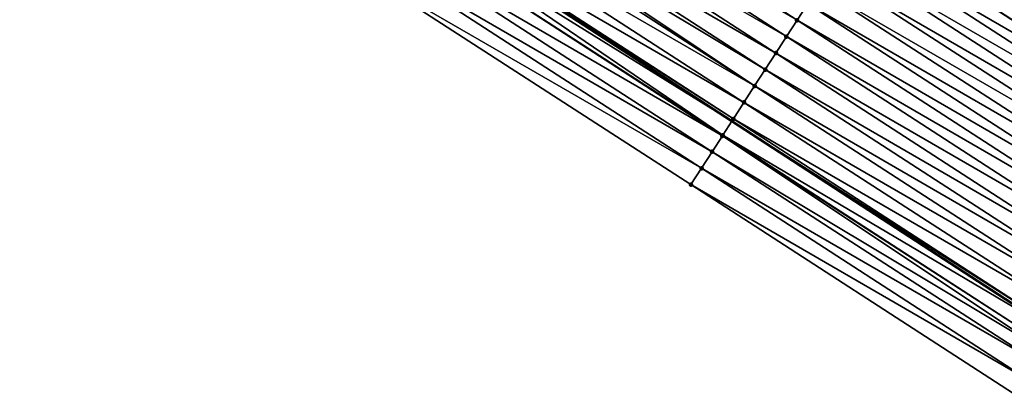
# Model space of a CAD drawing. Header units: feet. Extents: x 2017353 to 2024169, y 808050 to 818690.
# Tile 264 of 305: x 2022147 to 2022197, y 814490 to 814510. Entities that reach past the tile are written whole.
import ezdxf

# ---------------------------------------------------------------- set-up
doc = ezdxf.new("R2010")
doc.units = ezdxf.units.FT
doc.header["$MEASUREMENT"] = 0
for name, color, linetype, lineweight in [('EP_Travel Lane', 172, 'Continuous', 53), ('SB-Road Shots', 141, 'Continuous', 100), ('SB-Road X-Section', 40, 'Continuous', 13)]:
    doc.layers.add(name, color=color, linetype=linetype, lineweight=lineweight)
doc.layers.add('I-77-MM15-17_SB-Surface-BORDER', color=7, linetype='Continuous')
doc.layers.add('I-77-MM15-17_SB-Surface-TIN', color=7, linetype='Continuous')

msp = doc.modelspace()

# ---------------------------------------------------------------- linework, layer by layer
at = {"layer": 'EP_Travel Lane'}
msp.add_polyline3d([(2022048.838417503, 814591.6243497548, 263.8614823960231), (2022065.606381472, 814580.7455805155, 264.5606754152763), (2022082.374330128, 814569.8668212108, 265.2604066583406), (2022099.142223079, 814558.9880980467, 265.9621072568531), (2022115.909923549, 814548.109499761, 266.6705999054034), (2022132.678719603, 814537.2301906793, 267.3404207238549), (2022149.456259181, 814526.3214665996, 267.9393039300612), (2022166.213961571, 814515.4194251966, 268.5146126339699), (2022182.971979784, 814504.5171783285, 269.0781240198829), (2022199.728999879, 814493.6155808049, 269.678918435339), (2022216.48645042, 814482.7137032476, 270.2636353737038), (2022233.237937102, 814471.815705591, 271.0711177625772), (2022249.994335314, 814460.9145126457, 271.695140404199)], dxfattribs=at)
at = {"layer": 'I-77-MM15-17_SB-Surface-BORDER', "color": 3, "linetype": 'Continuous', "lineweight": -3}
msp.add_polyline3d([(2022248.0036313, 814457.8346000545, 271.6164971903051), (2022230.679438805, 814467.857707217, 270.9764359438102), (2022213.903792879, 814478.7169567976, 270.1446869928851), (2022197.665594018, 814490.4195337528, 269.5352337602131), (2022180.884180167, 814501.2825170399, 268.9186138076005), (2022164.100953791, 814512.1466736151, 268.3695973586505), (2022147.318165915, 814523.0105463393, 267.8042253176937), (2022130.516366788, 814533.8974202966, 267.2088772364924)], dxfattribs=at)
at = {"layer": 'I-77-MM15-17_SB-Surface-TIN', "color": 128, "linetype": 'Continuous', "lineweight": -3}
for points in [[(2022186.309831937, 814509.6826601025, 269.2326563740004), (2022169.527880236, 814520.5459915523, 268.6360971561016), (2022168.984808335, 814519.7063052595, 268.6235924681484)], [(2022186.309831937, 814509.6826601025, 269.2326563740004), (2022186.852737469, 814510.5224540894, 269.2513662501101), (2022169.527880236, 814520.5459915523, 268.6360971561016)], [(2022185.766907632, 814508.8428782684, 269.2146467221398), (2022168.984808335, 814519.7063052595, 268.6235924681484), (2022168.441768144, 814518.8665984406, 268.6099051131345)], [(2022185.766907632, 814508.8428782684, 269.2146467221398), (2022186.309831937, 814509.6826601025, 269.2326563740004), (2022168.984808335, 814519.7063052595, 268.6235924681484)], [(2022209.60489406, 814508.897993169, 270.1192273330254), (2022192.82501078, 814519.7599856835, 269.4455209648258), (2022192.281918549, 814518.920312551, 269.4337744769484)], [(2022209.60489406, 814508.897993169, 270.1192273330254), (2022210.148005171, 814509.73765408, 270.1302696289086), (2022192.82501078, 814519.7599856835, 269.4455209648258)], [(2022185.224107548, 814508.0030160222, 269.192003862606), (2022168.441768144, 814518.8665984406, 268.6099051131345), (2022167.898867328, 814518.0268014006, 268.5910193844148)], [(2022185.224107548, 814508.0030160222, 269.192003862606), (2022185.766907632, 814508.8428782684, 269.2146467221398), (2022168.441768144, 814518.8665984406, 268.6099051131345)], [(2022209.061841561, 814508.0582943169, 270.1059989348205), (2022192.281918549, 814518.920312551, 269.4337744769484), (2022191.738731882, 814518.0807005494, 269.4255502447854)], [(2022209.061841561, 814508.0582943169, 270.1059989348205), (2022209.60489406, 814508.897993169, 270.1192273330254), (2022192.281918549, 814518.920312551, 269.4337744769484)], [(2022184.681277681, 814507.1631730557, 269.1704718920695), (2022167.898867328, 814518.0268014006, 268.5910193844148), (2022167.53051639, 814517.4573187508, 268.5834528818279)], [(2022184.681277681, 814507.1631730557, 269.1704718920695), (2022185.224107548, 814508.0030160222, 269.192003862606), (2022167.898867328, 814518.0268014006, 268.5910193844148)], [(2022208.518792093, 814507.2185935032, 270.0926575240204), (2022191.738731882, 814518.0807005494, 269.4255502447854), (2022191.195640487, 814517.2410268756, 269.4137725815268)], [(2022208.518792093, 814507.2185935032, 270.0926575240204), (2022209.061841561, 814508.0582943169, 270.1059989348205), (2022191.738731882, 814518.0807005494, 269.4255502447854)], [(2022184.138536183, 814506.3232728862, 269.1456439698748), (2022167.355813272, 814517.1871035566, 268.5778491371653), (2022166.813158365, 814516.3471473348, 268.5497916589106)], [(2022184.138536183, 814506.3232728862, 269.1456439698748), (2022167.53051639, 814517.4573187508, 268.5834528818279), (2022167.355813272, 814517.1871035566, 268.5778491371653)], [(2022184.138536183, 814506.3232728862, 269.1456439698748), (2022184.681277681, 814507.1631730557, 269.1704718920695), (2022167.53051639, 814517.4573187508, 268.5834528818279)], [(2022207.975748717, 814506.3788887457, 270.0790888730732), (2022191.195640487, 814517.2410268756, 269.4137725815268), (2022190.652600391, 814516.4013199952, 269.400081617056)], [(2022207.975748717, 814506.3788887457, 270.0790888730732), (2022208.518792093, 814507.2185935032, 270.0926575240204), (2022191.195640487, 814517.2410268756, 269.4137725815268)], [(2022183.595893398, 814505.4833088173, 269.1171342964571), (2022166.813158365, 814516.3471473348, 268.5497916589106), (2022166.270589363, 814515.5071355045, 268.5185301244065)], [(2022183.595893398, 814505.4833088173, 269.1171342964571), (2022184.138536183, 814506.3232728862, 269.1456439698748), (2022166.813158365, 814516.3471473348, 268.5497916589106)], [(2022207.115548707, 814505.0485429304, 270.0537907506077), (2022190.652600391, 814516.4013199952, 269.400081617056), (2022190.109656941, 814515.5615505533, 269.3827859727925)], [(2022207.115548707, 814505.0485429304, 270.0537907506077), (2022207.432741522, 814505.5391605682, 270.0641708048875), (2022190.652600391, 814516.4013199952, 269.400081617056)], [(2022207.432741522, 814505.5391605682, 270.0641708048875), (2022207.975748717, 814506.3788887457, 270.0790888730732), (2022190.652600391, 814516.4013199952, 269.400081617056)], [(2022165.985627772, 814515.0657609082, 268.4988165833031), (2022182.971979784, 814504.5171783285, 269.0781240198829), (2022166.213961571, 814515.4194251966, 268.5146126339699)], [(2022183.05334834, 814504.6432814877, 269.0849796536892), (2022166.270589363, 814515.5071355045, 268.5185301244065), (2022166.213961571, 814515.4194251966, 268.5146126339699)], [(2022183.05334834, 814504.6432814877, 269.0849796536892), (2022166.213961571, 814515.4194251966, 268.5146126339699), (2022182.971979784, 814504.5171783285, 269.0781240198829)], [(2022183.05334834, 814504.6432814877, 269.0849796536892), (2022183.595893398, 814505.4833088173, 269.1171342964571), (2022166.270589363, 814515.5071355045, 268.5185301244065)], [(2022206.347292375, 814503.8593383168, 270.0132524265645), (2022189.92073587, 814515.2693665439, 269.3771046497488), (2022189.566763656, 814514.7217486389, 269.3636193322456)], [(2022206.889929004, 814504.6993063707, 270.041991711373), (2022190.109656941, 814515.5615505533, 269.3827859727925), (2022189.92073587, 814515.2693665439, 269.3771046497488)], [(2022206.347292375, 814503.8593383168, 270.0132524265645), (2022206.889929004, 814504.6993063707, 270.041991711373), (2022189.92073587, 814515.2693665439, 269.3771046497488)], [(2022206.889929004, 814504.6993063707, 270.041991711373), (2022207.115548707, 814505.0485429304, 270.0537907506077), (2022190.109656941, 814515.5615505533, 269.3827859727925)], [(2022182.491843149, 814503.7730543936, 269.0373478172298), (2022165.728257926, 814514.666969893, 268.4784080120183), (2022165.185984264, 814513.8267668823, 268.4361310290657)], [(2022182.511165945, 814503.8030193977, 269.0392985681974), (2022165.985627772, 814515.0657609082, 268.4988165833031), (2022165.728257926, 814514.666969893, 268.4784080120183)], [(2022182.491843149, 814503.7730543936, 269.0373478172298), (2022182.511165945, 814503.8030193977, 269.0392985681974), (2022165.728257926, 814514.666969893, 268.4784080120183)], [(2022182.511165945, 814503.8030193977, 269.0392985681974), (2022182.971979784, 814504.5171783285, 269.0781240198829), (2022165.985627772, 814515.0657609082, 268.4988165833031)], [(2022189.023946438, 814513.8818974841, 269.3416155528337), (2022206.340605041, 814503.8489848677, 270.0128664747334), (2022189.560074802, 814514.7113995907, 269.3633481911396)], [(2022206.347292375, 814503.8593383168, 270.0132524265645), (2022189.566763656, 814514.7217486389, 269.3636193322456), (2022189.560074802, 814514.7113995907, 269.3633481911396)], [(2022206.347292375, 814503.8593383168, 270.0132524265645), (2022189.560074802, 814514.7113995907, 269.3633481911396), (2022206.340605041, 814503.8489848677, 270.0128664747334)], [(2022181.969201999, 814502.9626159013, 268.9854699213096), (2022165.185984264, 814513.8267668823, 268.4361310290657), (2022164.643381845, 814512.9867766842, 268.4061158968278)], [(2022181.969201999, 814502.9626159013, 268.9854699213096), (2022182.491843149, 814503.7730543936, 269.0373478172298), (2022165.185984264, 814513.8267668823, 268.4361310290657)], [(2022205.80472477, 814503.0193255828, 269.9819387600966), (2022189.023946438, 814513.8818974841, 269.3416155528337), (2022188.481261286, 814513.0419608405, 269.314686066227)], [(2022205.80472477, 814503.0193255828, 269.9819387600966), (2022206.340605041, 814503.8489848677, 270.0128664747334), (2022189.023946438, 814513.8818974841, 269.3416155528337)], [(2022181.426625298, 814502.1226090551, 268.954495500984), (2022164.643381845, 814512.9867766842, 268.4061158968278), (2022164.100953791, 814512.1466736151, 268.3695973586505)], [(2022181.426625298, 814502.1226090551, 268.954495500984), (2022181.969201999, 814502.9626159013, 268.9854699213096), (2022164.643381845, 814512.9867766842, 268.4061158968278)], [(2022205.262248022, 814502.1792540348, 269.9472363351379), (2022188.481261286, 814513.0419608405, 269.314686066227), (2022187.938447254, 814512.2021076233, 269.2925634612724)], [(2022205.262248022, 814502.1792540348, 269.9472363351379), (2022205.80472477, 814503.0193255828, 269.9819387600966), (2022188.481261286, 814513.0419608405, 269.314686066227)], [(2022180.884180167, 814501.2825170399, 268.9186138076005), (2022181.426625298, 814502.1226090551, 268.954495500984), (2022164.100953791, 814512.1466736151, 268.3695973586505)], [(2022204.719666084, 814501.3392505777, 269.9164571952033), (2022187.938447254, 814512.2021076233, 269.2925634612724), (2022187.395626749, 814511.3622585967, 269.2706822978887)], [(2022204.719666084, 814501.3392505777, 269.9164571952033), (2022205.262248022, 814502.1792540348, 269.9472363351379), (2022187.938447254, 814512.2021076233, 269.2925634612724)], [(2022204.177045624, 814500.4992720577, 269.8871148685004), (2022187.395626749, 814511.3622585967, 269.2706822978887), (2022186.852737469, 814510.5224540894, 269.2513662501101)], [(2022204.177045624, 814500.4992720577, 269.8871148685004), (2022204.719666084, 814501.3392505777, 269.9164571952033), (2022187.395626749, 814511.3622585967, 269.2706822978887)], [(2022203.634467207, 814499.6592663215, 269.8562044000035), (2022186.852737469, 814510.5224540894, 269.2513662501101), (2022186.309831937, 814509.6826601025, 269.2326563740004)], [(2022203.634467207, 814499.6592663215, 269.8562044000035), (2022204.177045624, 814500.4992720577, 269.8871148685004), (2022186.852737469, 814510.5224540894, 269.2513662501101)], [(2022203.09178811, 814498.8193257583, 269.8290490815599), (2022186.309831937, 814509.6826601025, 269.2326563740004), (2022185.766907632, 814508.8428782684, 269.2146467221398)], [(2022203.09178811, 814498.8193257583, 269.8290490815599), (2022203.634467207, 814499.6592663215, 269.8562044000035), (2022186.309831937, 814509.6826601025, 269.2326563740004)], [(2022202.54912252, 814497.9793764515, 269.8013899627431), (2022185.766907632, 814508.8428782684, 269.2146467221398), (2022185.224107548, 814508.0030160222, 269.192003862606)], [(2022202.54912252, 814497.9793764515, 269.8013899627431), (2022203.09178811, 814498.8193257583, 269.8290490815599), (2022185.766907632, 814508.8428782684, 269.2146467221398)], [(2022202.006545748, 814497.1393696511, 269.7704181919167), (2022185.224107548, 814508.0030160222, 269.192003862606), (2022184.681277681, 814507.1631730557, 269.1704718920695)], [(2022202.006545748, 814497.1393696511, 269.7704181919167), (2022202.54912252, 814497.9793764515, 269.8013899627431), (2022185.224107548, 814508.0030160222, 269.192003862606)], [(2022201.463871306, 814496.2994260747, 269.7430892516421), (2022184.681277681, 814507.1631730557, 269.1704718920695), (2022184.138536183, 814506.3232728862, 269.1456439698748)], [(2022201.463871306, 814496.2994260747, 269.7430892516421), (2022202.006545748, 814497.1393696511, 269.7704181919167), (2022184.681277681, 814507.1631730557, 269.1704718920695)], [(2022200.921220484, 814495.4594672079, 269.7148793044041), (2022184.138536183, 814506.3232728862, 269.1456439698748), (2022183.595893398, 814505.4833088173, 269.1171342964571)], [(2022200.921220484, 814495.4594672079, 269.7148793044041), (2022201.463871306, 814496.2994260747, 269.7430892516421), (2022184.138536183, 814506.3232728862, 269.1456439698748)], [(2022200.378658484, 814494.6194508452, 269.6833565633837), (2022183.595893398, 814505.4833088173, 269.1171342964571), (2022183.05334834, 814504.6432814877, 269.0849796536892)], [(2022200.378658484, 814494.6194508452, 269.6833565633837), (2022200.921220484, 814495.4594672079, 269.7148793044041), (2022183.595893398, 814505.4833088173, 269.1171342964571)], [(2022199.835170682, 814493.7800337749, 269.6863639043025), (2022183.05334834, 814504.6432814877, 269.0849796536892), (2022182.971979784, 814504.5171783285, 269.0781240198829)], [(2022199.835170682, 814493.7800337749, 269.6863639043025), (2022200.378658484, 814494.6194508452, 269.6833565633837), (2022183.05334834, 814504.6432814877, 269.0849796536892)], [(2022182.511165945, 814503.8030193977, 269.0392985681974), (2022199.728999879, 814493.6155808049, 269.678918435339), (2022182.971979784, 814504.5171783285, 269.0781240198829)], [(2022199.835170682, 814493.7800337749, 269.6863639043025), (2022182.971979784, 814504.5171783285, 269.0781240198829), (2022199.728999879, 814493.6155808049, 269.678918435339)], [(2022199.124585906, 814492.6791219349, 269.6322190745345), (2022182.491843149, 814503.7730543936, 269.0373478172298), (2022181.969201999, 814502.9626159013, 268.9854699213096)], [(2022199.292783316, 814492.9399043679, 269.6483277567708), (2022182.511165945, 814503.8030193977, 269.0392985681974), (2022182.491843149, 814503.7730543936, 269.0373478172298)], [(2022199.124585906, 814492.6791219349, 269.6322190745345), (2022199.292783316, 814492.9399043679, 269.6483277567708), (2022182.491843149, 814503.7730543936, 269.0373478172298)], [(2022199.292783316, 814492.9399043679, 269.6483277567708), (2022199.728999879, 814493.6155808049, 269.678918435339), (2022182.511165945, 814503.8030193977, 269.0392985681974)], [(2022198.750582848, 814492.099653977, 269.6033207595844), (2022181.969201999, 814502.9626159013, 268.9854699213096), (2022181.426625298, 814502.1226090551, 268.954495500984)], [(2022198.750582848, 814492.099653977, 269.6033207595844), (2022199.124585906, 814492.6791219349, 269.6322190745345), (2022181.969201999, 814502.9626159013, 268.9854699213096)], [(2022198.207923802, 814491.2597004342, 269.5754175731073), (2022181.426625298, 814502.1226090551, 268.954495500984), (2022180.884180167, 814501.2825170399, 268.9186138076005)], [(2022198.207923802, 814491.2597004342, 269.5754175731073), (2022198.750582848, 814492.099653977, 269.6033207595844), (2022181.426625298, 814502.1226090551, 268.954495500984)], [(2022197.665594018, 814490.4195337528, 269.5352337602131), (2022198.207923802, 814491.2597004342, 269.5754175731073), (2022180.884180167, 814501.2825170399, 268.9186138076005)]]:
    msp.add_3dface(points, dxfattribs=at)
at = {"layer": 'SB-Road Shots', "lineweight": 100}
for p in [(2022186.309831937, 814509.6826601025, 269.2326563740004), (2022185.766907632, 814508.8428782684, 269.2146467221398), (2022185.224107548, 814508.0030160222, 269.192003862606), (2022184.681277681, 814507.1631730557, 269.1704718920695), (2022184.138536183, 814506.3232728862, 269.1456439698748), (2022183.595893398, 814505.4833088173, 269.1171342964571), (2022183.05334834, 814504.6432814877, 269.0849796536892), (2022182.491843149, 814503.7730543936, 269.0373478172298), (2022182.511165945, 814503.8030193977, 269.0392985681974), (2022181.969201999, 814502.9626159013, 268.9854699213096), (2022181.426625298, 814502.1226090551, 268.954495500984), (2022180.884180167, 814501.2825170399, 268.9186138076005)]:
    msp.add_point(p, dxfattribs=at)
at = {"layer": 'SB-Road X-Section', "extrusion": (0.8390414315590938, -0.5431302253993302, 0.03192231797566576), "elevation": 1254321.863277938, "flags": 128}
msp.add_lwpolyline([(1782647.386717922, -39791.61250847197), (1782646.386717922, -39791.63320867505), (1782645.386717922, -39791.61844607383), (1782644.386717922, -39791.60795778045), (1782644.378777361, -39791.60795638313), (1782643.386717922, -39791.62992334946), (1782642.386717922, -39791.64828865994), (1782641.386717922, -39791.6612219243), (1782640.386717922, -39791.67407997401), (1782639.386717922, -39791.68592780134), (1782638.386717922, -39791.69556318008), (1782637.386717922, -39791.70731565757), (1782636.386717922, -39791.71554408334), (1782635.386717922, -39791.72732775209), (1782634.386717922, -39791.74102569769), (1782633.386717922, -39791.75833016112), (1782633.038777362, -39791.7640143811), (1782632.386717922, -39791.77750657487), (1782631.386717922, -39791.79952157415), (1782630.386717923, -39791.82646479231), (1782629.386717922, -39791.84859867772), (1782628.386717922, -39791.87049099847), (1782627.386717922, -39791.88981689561), (1782626.386717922, -39791.90853631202), (1782625.386717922, -39791.92655514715), (1782624.386717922, -39791.94920955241), (1782623.386717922, -39791.97075250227), (1782622.386717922, -39791.99559308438), (1782621.386717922, -39792.02411729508), (1782620.386717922, -39792.05628833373), (1782619.386717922, -39792.10199271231), (1782619.351063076, -39792.10394445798), (1782618.386717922, -39792.15584880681), (1782617.386717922, -39792.1868390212), (1782616.386717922, -39792.22273901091)], dxfattribs=at)

doc.saveas('drawing.dxf')
